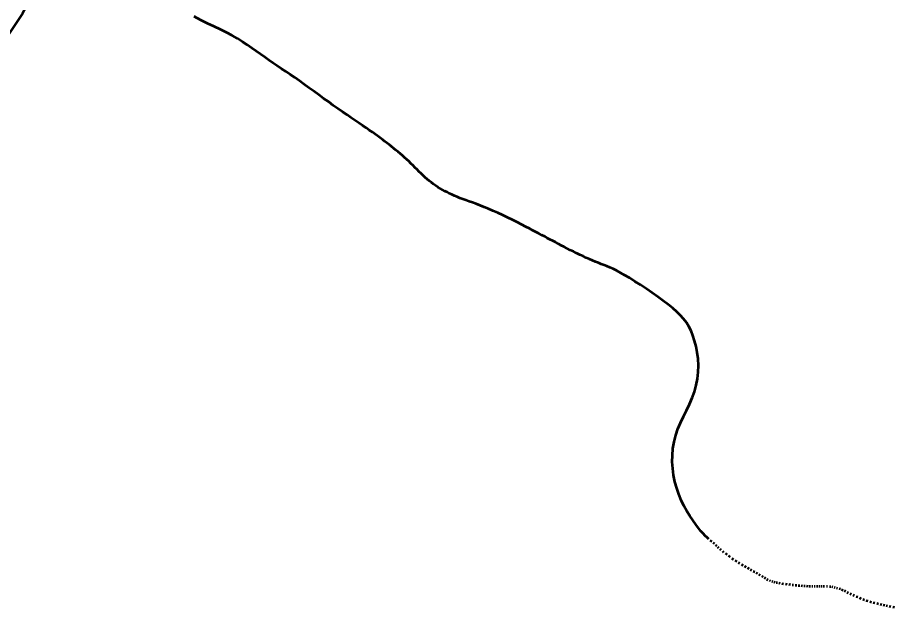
# Model space of a CAD drawing. Extents: x 553962 to 842807, y 8883888 to 9032388.
# Drawn here: x 810764.1 to 811180.3, y 9016879.1 to 9017158.8 of the extents above; entities that cross this region are included whole.
import ezdxf

# ---------------------------------------------------------------- set-up
doc = ezdxf.new("R2010")
doc.units = 0
doc.header["$LTSCALE"] = 200
doc.layers.add('1', color=7, linetype='Continuous', lineweight=13)

msp = doc.modelspace()

# ---------------------------------------------------------------- linework, layer by layer
at = {"layer": '1', "lineweight": 53}
for p, q in [((811093.2, 9016910.2), (811092.5, 9016910.8)), ((811093.2, 9016910.2), (811092.5, 9016910.8)), ((811094.5, 9016909.2), (811093.9, 9016909.7)), ((811094.5, 9016909.2), (811093.9, 9016909.7)), ((811095.6, 9016908.2), (811095, 9016908.7)), ((811095.6, 9016908.2), (811095, 9016908.7)), ((811096.6, 9016907.2), (811096.1, 9016907.7)), ((811096.6, 9016907.2), (811096.1, 9016907.7)), ((811097.7, 9016906.2), (811097.2, 9016906.8)), ((811097.7, 9016906.2), (811097.2, 9016906.8)), ((811099, 9016905.2), (811098.4, 9016905.7)), ((811099, 9016905.2), (811098.4, 9016905.7)), ((811100.5, 9016904.1), (811099.7, 9016904.6)), ((811100.5, 9016904.1), (811099.7, 9016904.6)), ((811102, 9016902.9), (811101.2, 9016903.5)), ((811102, 9016902.9), (811101.2, 9016903.5)), ((811103.6, 9016901.8), (811102.8, 9016902.3)), ((811103.6, 9016901.8), (811102.8, 9016902.3)), ((811105.1, 9016900.8), (811104.3, 9016901.3)), ((811105.1, 9016900.8), (811104.3, 9016901.3)), ((811106.6, 9016899.9), (811105.9, 9016900.3)), ((811106.6, 9016899.9), (811105.9, 9016900.3)), ((811108.1, 9016899), (811107.3, 9016899.4)), ((811108.1, 9016899), (811107.3, 9016899.4)), ((811109.5, 9016898.2), (811108.8, 9016898.6)), ((811109.5, 9016898.2), (811108.8, 9016898.6)), ((811110.9, 9016897.4), (811110.2, 9016897.8)), ((811110.9, 9016897.4), (811110.2, 9016897.8)), ((811112.2, 9016896.6), (811111.6, 9016897)), ((811112.2, 9016896.6), (811111.6, 9016897)), ((811113.6, 9016895.8), (811112.9, 9016896.2)), ((811113.6, 9016895.8), (811112.9, 9016896.2)), ((811114.9, 9016895.1), (811114.2, 9016895.5)), ((811114.9, 9016895.1), (811114.2, 9016895.5)), ((811116.2, 9016894.3), (811115.6, 9016894.7)), ((811116.2, 9016894.3), (811115.6, 9016894.7)), ((811117.6, 9016893.5), (811116.9, 9016893.9)), ((811117.6, 9016893.5), (811116.9, 9016893.9)), ((811118.8, 9016892.8), (811118.2, 9016893.1)), ((811118.8, 9016892.8), (811118.2, 9016893.1)), ((811120, 9016892.1), (811119.4, 9016892.4)), ((811120, 9016892.1), (811119.4, 9016892.4)), ((811121.1, 9016891.6), (811120.6, 9016891.9)), ((811121.1, 9016891.6), (811120.6, 9016891.9)), ((811122.2, 9016891.2), (811121.7, 9016891.4)), ((811122.2, 9016891.2), (811121.7, 9016891.4)), ((811123.2, 9016890.9), (811122.7, 9016891.1)), ((811123.2, 9016890.9), (811122.7, 9016891.1)), ((811124.4, 9016890.7), (811123.8, 9016890.8)), ((811124.4, 9016890.7), (811123.8, 9016890.8)), ((811125.7, 9016890.5), (811125, 9016890.6)), ((811125.7, 9016890.5), (811125, 9016890.6)), ((811127.2, 9016890.2), (811126.5, 9016890.3)), ((811127.2, 9016890.2), (811126.5, 9016890.3)), ((811128.9, 9016890), (811128.1, 9016890.1)), ((811128.9, 9016890), (811128.1, 9016890.1)), ((811130.5, 9016889.8), (811129.7, 9016889.9)), ((811130.5, 9016889.8), (811129.7, 9016889.9)), ((811132, 9016889.6), (811131.3, 9016889.7)), ((811132, 9016889.6), (811131.3, 9016889.7)), ((811133.5, 9016889.5), (811132.8, 9016889.5)), ((811133.5, 9016889.5), (811132.8, 9016889.5)), ((811134.9, 9016889.3), (811134.2, 9016889.4)), ((811134.9, 9016889.3), (811134.2, 9016889.4)), ((811136.2, 9016889.2), (811135.6, 9016889.3)), ((811136.2, 9016889.2), (811135.6, 9016889.3)), ((811137.5, 9016889.2), (811136.8, 9016889.2)), ((811137.5, 9016889.2), (811136.8, 9016889.2)), ((811138.7, 9016889.1), (811138.1, 9016889.2)), ((811138.7, 9016889.1), (811138.1, 9016889.2)), ((811140, 9016889.1), (811139.3, 9016889.1)), ((811140, 9016889.1), (811139.3, 9016889.1)), ((811141.2, 9016889.1), (811140.6, 9016889.1)), ((811141.2, 9016889.1), (811140.6, 9016889.1)), ((811142.3, 9016889.1), (811141.8, 9016889.1)), ((811142.3, 9016889.1), (811141.8, 9016889.1)), ((811143.5, 9016889.1), (811142.9, 9016889.1)), ((811143.5, 9016889.1), (811142.9, 9016889.1)), ((811144.6, 9016889.1), (811144, 9016889.1)), ((811144.6, 9016889.1), (811144, 9016889.1)), ((811145.6, 9016889.1), (811145.1, 9016889.1)), ((811145.6, 9016889.1), (811145.1, 9016889.1)), ((811146.6, 9016889), (811146.1, 9016889.1)), ((811146.6, 9016889), (811146.1, 9016889.1)), ((811148.1, 9016889), (811147.6, 9016889)), ((811148.1, 9016889), (811147.6, 9016889)), ((811149.6, 9016888.9), (811149, 9016888.9)), ((811149.6, 9016888.9), (811149, 9016888.9)), ((811150.6, 9016888.7), (811150.1, 9016888.8)), ((811150.6, 9016888.7), (811150.1, 9016888.8)), ((811151.7, 9016888.4), (811151.2, 9016888.6)), ((811151.7, 9016888.4), (811151.2, 9016888.6)), ((811152.9, 9016888.1), (811152.3, 9016888.3)), ((811152.9, 9016888.1), (811152.3, 9016888.3)), ((811154.2, 9016887.7), (811153.6, 9016887.9)), ((811154.2, 9016887.7), (811153.6, 9016887.9)), ((811155.5, 9016887.2), (811154.8, 9016887.4)), ((811155.5, 9016887.2), (811154.8, 9016887.4)), ((811156.8, 9016886.6), (811156.1, 9016886.9)), ((811156.8, 9016886.6), (811156.1, 9016886.9)), ((811158.1, 9016885.9), (811157.4, 9016886.2)), ((811158.1, 9016885.9), (811157.4, 9016886.2)), ((811159.5, 9016885.3), (811158.8, 9016885.6)), ((811159.5, 9016885.3), (811158.8, 9016885.6)), ((811160.9, 9016884.6), (811160.2, 9016884.9)), ((811160.9, 9016884.6), (811160.2, 9016884.9)), ((811162.4, 9016883.9), (811161.7, 9016884.2)), ((811162.4, 9016883.9), (811161.7, 9016884.2)), ((811164, 9016883.2), (811163.2, 9016883.6)), ((811164, 9016883.2), (811163.2, 9016883.6)), ((811165.6, 9016882.6), (811164.8, 9016882.9)), ((811165.6, 9016882.6), (811164.8, 9016882.9)), ((811167.3, 9016882.1), (811166.4, 9016882.3)), ((811167.3, 9016882.1), (811166.4, 9016882.3)), ((811169, 9016881.5), (811168.1, 9016881.8)), ((811169, 9016881.5), (811168.1, 9016881.8)), ((811170.6, 9016881.1), (811169.8, 9016881.3)), ((811170.6, 9016881.1), (811169.8, 9016881.3)), ((811172.3, 9016880.7), (811171.5, 9016880.9)), ((811172.3, 9016880.7), (811171.5, 9016880.9)), ((811173.8, 9016880.3), (811173, 9016880.5)), ((811173.8, 9016880.3), (811173, 9016880.5)), ((811175.2, 9016880), (811174.5, 9016880.2)), ((811175.2, 9016880), (811174.5, 9016880.2)), ((811176.6, 9016879.7), (811175.9, 9016879.9)), ((811176.6, 9016879.7), (811175.9, 9016879.9)), ((811178.1, 9016879.4), (811177.3, 9016879.6)), ((811178.1, 9016879.4), (811177.3, 9016879.6)), ((811179.8, 9016879.1), (811179, 9016879.3)), ((811179.8, 9016879.1), (811179, 9016879.3))]:
    msp.add_line(p, q, dxfattribs=at)
for points in [[(810899.9, 9017127.2), (810897.7, 9017128.8), (810895.5, 9017130.3), (810893.4, 9017131.7), (810891.3, 9017133.1), (810889.3, 9017134.5), (810887.2, 9017135.9), (810885.3, 9017137.2), (810883.3, 9017138.6), (810881.3, 9017140), (810879.3, 9017141.4), (810877.2, 9017142.8), (810875.2, 9017144.3), (810873, 9017145.8), (810870.7, 9017147.3), (810868.3, 9017148.8), (810865.8, 9017150.3), (810863.1, 9017151.7), (810860.3, 9017153.1), (810857.3, 9017154.5), (810854.2, 9017156), (810851, 9017157.5), (810847.8, 9017159.2)], [(810899.9, 9017127.2), (810897.7, 9017128.8), (810895.5, 9017130.3), (810893.4, 9017131.7), (810891.3, 9017133.1), (810889.3, 9017134.5), (810887.2, 9017135.9), (810885.3, 9017137.2), (810883.3, 9017138.6), (810881.3, 9017140), (810879.3, 9017141.4), (810877.2, 9017142.8), (810875.2, 9017144.3), (810873, 9017145.8), (810870.7, 9017147.3), (810868.3, 9017148.8), (810865.8, 9017150.3), (810863.1, 9017151.7), (810860.3, 9017153.1), (810857.3, 9017154.5), (810854.2, 9017156), (810851, 9017157.5), (810847.8, 9017159.2)], [(810956.4, 9017083.9), (810955.4, 9017084.8), (810954.4, 9017085.8), (810953.5, 9017086.7), (810952.5, 9017087.7), (810951.6, 9017088.6), (810950.6, 9017089.6), (810949.6, 9017090.6), (810948.6, 9017091.5), (810947.6, 9017092.4), (810946.6, 9017093.3), (810945.6, 9017094.2), (810944.6, 9017095.1), (810943.5, 9017095.9), (810942.5, 9017096.7), (810941.4, 9017097.6), (810940.4, 9017098.4), (810939.3, 9017099.2), (810938.2, 9017100), (810937.2, 9017100.8), (810936, 9017101.7), (810934.8, 9017102.6), (810933.6, 9017103.5), (810932.3, 9017104.4), (810930.8, 9017105.4), (810929.3, 9017106.4), (810927.7, 9017107.5), (810926, 9017108.7), (810924.2, 9017109.9), (810922.3, 9017111.2), (810920.3, 9017112.6), (810918.2, 9017114), (810916.1, 9017115.5), (810913.8, 9017117.1), (810911.6, 9017118.8), (810909.2, 9017120.4), (810906.9, 9017122.1), (810904.6, 9017123.8), (810902.2, 9017125.5), (810899.9, 9017127.2)], [(810956.4, 9017083.9), (810955.4, 9017084.8), (810954.4, 9017085.8), (810953.5, 9017086.7), (810952.5, 9017087.7), (810951.6, 9017088.6), (810950.6, 9017089.6), (810949.6, 9017090.6), (810948.6, 9017091.5), (810947.6, 9017092.4), (810946.6, 9017093.3), (810945.6, 9017094.2), (810944.6, 9017095.1), (810943.5, 9017095.9), (810942.5, 9017096.7), (810941.4, 9017097.6), (810940.4, 9017098.4), (810939.3, 9017099.2), (810938.2, 9017100), (810937.2, 9017100.8), (810936, 9017101.7), (810934.8, 9017102.6), (810933.6, 9017103.5), (810932.3, 9017104.4), (810930.8, 9017105.4), (810929.3, 9017106.4), (810927.7, 9017107.5), (810926, 9017108.7), (810924.2, 9017109.9), (810922.3, 9017111.2), (810920.3, 9017112.6), (810918.2, 9017114), (810916.1, 9017115.5), (810913.8, 9017117.1), (810911.6, 9017118.8), (810909.2, 9017120.4), (810906.9, 9017122.1), (810904.6, 9017123.8), (810902.2, 9017125.5), (810899.9, 9017127.2)], [(811015.2, 9017054.2), (811014, 9017054.9), (811012.7, 9017055.6), (811011.3, 9017056.3), (811009.9, 9017057), (811008.4, 9017057.8), (811006.8, 9017058.7), (811005, 9017059.6), (811003, 9017060.6), (811000.9, 9017061.7), (810998.7, 9017062.8), (810996.4, 9017063.9), (810994.1, 9017065), (810991.8, 9017066.1), (810989.5, 9017067.1), (810987.3, 9017068.1), (810985.3, 9017068.9), (810983.4, 9017069.7), (810981.6, 9017070.4), (810979.8, 9017071), (810978.2, 9017071.6), (810976.7, 9017072.2), (810975.2, 9017072.7), (810973.8, 9017073.2), (810972.5, 9017073.7), (810971.2, 9017074.2), (810970, 9017074.8), (810968.8, 9017075.3), (810967.7, 9017075.9), (810966.6, 9017076.5), (810965.5, 9017077.1), (810964.4, 9017077.7), (810963.4, 9017078.3), (810962.3, 9017079.1), (810961.3, 9017079.8), (810960.3, 9017080.6), (810959.3, 9017081.3), (810958.3, 9017082.2), (810957.3, 9017083), (810956.4, 9017083.9)], [(811015.2, 9017054.2), (811014, 9017054.9), (811012.7, 9017055.6), (811011.3, 9017056.3), (811009.9, 9017057), (811008.4, 9017057.8), (811006.8, 9017058.7), (811005, 9017059.6), (811003, 9017060.6), (811000.9, 9017061.7), (810998.7, 9017062.8), (810996.4, 9017063.9), (810994.1, 9017065), (810991.8, 9017066.1), (810989.5, 9017067.1), (810987.3, 9017068.1), (810985.3, 9017068.9), (810983.4, 9017069.7), (810981.6, 9017070.4), (810979.8, 9017071), (810978.2, 9017071.6), (810976.7, 9017072.2), (810975.2, 9017072.7), (810973.8, 9017073.2), (810972.5, 9017073.7), (810971.2, 9017074.2), (810970, 9017074.8), (810968.8, 9017075.3), (810967.7, 9017075.9), (810966.6, 9017076.5), (810965.5, 9017077.1), (810964.4, 9017077.7), (810963.4, 9017078.3), (810962.3, 9017079.1), (810961.3, 9017079.8), (810960.3, 9017080.6), (810959.3, 9017081.3), (810958.3, 9017082.2), (810957.3, 9017083), (810956.4, 9017083.9)], [(811082.3, 9017012.3), (811081.2, 9017014.2), (811079.8, 9017016), (811078.3, 9017017.6), (811076.6, 9017019.3), (811074.7, 9017021), (811072.5, 9017022.7), (811070.2, 9017024.5), (811067.6, 9017026.4), (811064.9, 9017028.3), (811062.2, 9017030.2), (811059.4, 9017032), (811056.8, 9017033.7), (811054.2, 9017035.3), (811051.9, 9017036.7), (811049.9, 9017037.8), (811048, 9017038.8), (811046.4, 9017039.6), (811044.9, 9017040.3), (811043.5, 9017040.9), (811042.2, 9017041.4), (811040.8, 9017041.9), (811039.5, 9017042.4), (811038.1, 9017043), (811036.7, 9017043.6), (811035.2, 9017044.2), (811033.7, 9017044.9), (811032.2, 9017045.6), (811030.6, 9017046.3), (811029.1, 9017047.1), (811027.6, 9017047.8), (811026.1, 9017048.5), (811024.7, 9017049.3), (811023.2, 9017050), (811021.8, 9017050.7), (811020.5, 9017051.5), (811019.1, 9017052.2), (811017.8, 9017052.9), (811016.5, 9017053.5), (811015.2, 9017054.2)], [(811082.3, 9017012.3), (811081.2, 9017014.2), (811079.8, 9017016), (811078.3, 9017017.6), (811076.6, 9017019.3), (811074.7, 9017021), (811072.5, 9017022.7), (811070.2, 9017024.5), (811067.6, 9017026.4), (811064.9, 9017028.3), (811062.2, 9017030.2), (811059.4, 9017032), (811056.8, 9017033.7), (811054.2, 9017035.3), (811051.9, 9017036.7), (811049.9, 9017037.8), (811048, 9017038.8), (811046.4, 9017039.6), (811044.9, 9017040.3), (811043.5, 9017040.9), (811042.2, 9017041.4), (811040.8, 9017041.9), (811039.5, 9017042.4), (811038.1, 9017043), (811036.7, 9017043.6), (811035.2, 9017044.2), (811033.7, 9017044.9), (811032.2, 9017045.6), (811030.6, 9017046.3), (811029.1, 9017047.1), (811027.6, 9017047.8), (811026.1, 9017048.5), (811024.7, 9017049.3), (811023.2, 9017050), (811021.8, 9017050.7), (811020.5, 9017051.5), (811019.1, 9017052.2), (811017.8, 9017052.9), (811016.5, 9017053.5), (811015.2, 9017054.2)], [(811091.8, 9016911.4), (811091, 9016912.2), (811090.1, 9016913), (811089.1, 9016914.1), (811088, 9016915.3), (811086.9, 9016916.7), (811085.6, 9016918.4), (811084.2, 9016920.4), (811082.8, 9016922.5), (811081.4, 9016924.8), (811080, 9016927.3), (811078.7, 9016930), (811077.6, 9016932.8), (811076.6, 9016935.7), (811075.7, 9016938.7), (811075.1, 9016941.8), (811074.7, 9016944.9), (811074.5, 9016948.1), (811074.6, 9016951.2), (811074.8, 9016954.4), (811075.4, 9016957.6), (811076.2, 9016960.7), (811077.2, 9016963.7), (811078.4, 9016966.6), (811079.8, 9016969.6), (811081.2, 9016972.5), (811082.6, 9016975.4), (811083.9, 9016978.4), (811085, 9016981.3), (811085.9, 9016984.4), (811086.5, 9016987.5), (811086.8, 9016990.7), (811086.9, 9016993.8), (811086.7, 9016996.9), (811086.3, 9016999.9), (811085.8, 9017002.8), (811085.1, 9017005.5), (811084.3, 9017008), (811083.4, 9017010.3), (811082.3, 9017012.3)], [(811091.8, 9016911.4), (811091, 9016912.2), (811090.1, 9016913), (811089.1, 9016914.1), (811088, 9016915.3), (811086.9, 9016916.7), (811085.6, 9016918.4), (811084.2, 9016920.4), (811082.8, 9016922.5), (811081.4, 9016924.8), (811080, 9016927.3), (811078.7, 9016930), (811077.6, 9016932.8), (811076.6, 9016935.7), (811075.7, 9016938.7), (811075.1, 9016941.8), (811074.7, 9016944.9), (811074.5, 9016948.1), (811074.6, 9016951.2), (811074.8, 9016954.4), (811075.4, 9016957.6), (811076.2, 9016960.7), (811077.2, 9016963.7), (811078.4, 9016966.6), (811079.8, 9016969.6), (811081.2, 9016972.5), (811082.6, 9016975.4), (811083.9, 9016978.4), (811085, 9016981.3), (811085.9, 9016984.4), (811086.5, 9016987.5), (811086.8, 9016990.7), (811086.9, 9016993.8), (811086.7, 9016996.9), (811086.3, 9016999.9), (811085.8, 9017002.8), (811085.1, 9017005.5), (811084.3, 9017008), (811083.4, 9017010.3), (811082.3, 9017012.3)]]:
    msp.add_lwpolyline(points, dxfattribs=at)
msp.add_spline([(810829.2, 9017319), (810772.3, 9017170.5), (810715.9, 9017098.2), (810650.7, 9017052.7), (810534.6, 9017023.9), (810497.6, 9017007.6), (810467.5, 9016998.8)], degree=3, dxfattribs=at)
msp.add_spline([(810829.2, 9017319), (810772.3, 9017170.5), (810715.9, 9017098.2), (810650.7, 9017052.7), (810534.6, 9017023.9), (810497.6, 9017007.6), (810467.5, 9016998.8)], degree=3, dxfattribs=at)
at = {"layer": '1'}
msp.add_spline([(810468.3, 9016999), (810497.6, 9017007.6), (810534.6, 9017023.9), (810650.7, 9017052.7), (810715.9, 9017098.2), (810772.3, 9017170.5), (810829.2, 9017319)], degree=3, dxfattribs=at)

# ---------------------------------------------------------------- texts
at = {"layer": '1', "width": 1.3}
msp.add_text('DN600/24km', height=180, rotation=52.168, dxfattribs=at).set_placement((810468.2, 9016866.4))

doc.saveas('drawing.dxf')
